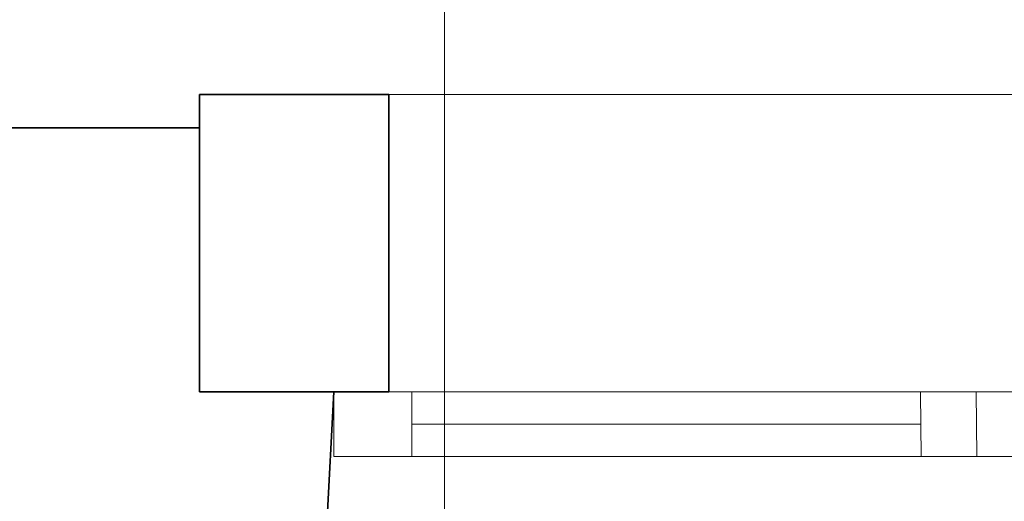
# Model space of a CAD drawing. Extents: x -223 to 557, y -138 to 606.
# Tile 295 of 347: x 192.1 to 209.78, y 360.5 to 369.14. Entities that reach past the tile are written whole.
import ezdxf

# ---------------------------------------------------------------- set-up
doc = ezdxf.new("R2010")
doc.units = 0
doc.layers.get('0').update_dxf_attribs({"lineweight": 35})
doc.layers.add('5_EG-BESTAND', color=7, linetype='Continuous', lineweight=25)
doc.layers.add('5_EG-NEU', color=7, linetype='Continuous', lineweight=25)
doc.layers.add('H_Ruecklauf_Beschriftung', color=5, linetype='Continuous', lineweight=18, true_color=0x0000ff)

# ---------------------------------------------------------------- blocks, each defined once
blk = doc.blocks.new('Referenz-A07ALDUO1N', base_point=(-167.675, -99.33))
at = {"layer": '5_EG-BESTAND', "color": 0, "lineweight": 35}
for p, q in [((195.328, 367.797), (198.728, 367.797)), ((195.328, 362.463), (195.328, 367.797)), ((198.728, 367.797), (198.728, 362.463)), ((195.328, 367.203), (165.181, 367.203)), ((195.328, 362.463), (195.328, 367.203)), ((198.728, 362.463), (195.328, 362.463)), ((197.741, 362.463), (195.328, 362.463)), ((197.353, 355.259), (197.741, 362.463))]:
    blk.add_line(p, q, dxfattribs=at)
at = {"layer": '5_EG-BESTAND', "color": 0, "lineweight": 13}
blk.add_line((198.728, 367.797), (219.767, 367.797), dxfattribs=at)
at = {"layer": '5_EG-NEU', "color": 0, "lineweight": 13}
for p, q in [((197.741, 361.303), (197.741, 362.463)), ((197.741, 362.463), (199.141, 362.463)), ((199.141, 361.303), (199.141, 362.463)), ((199.141, 362.463), (219.414, 362.463)), ((199.141, 362.463), (199.141, 361.303)), ((208.273, 362.455), (208.282, 361.296)), ((209.273, 362.463), (209.282, 361.304)), ((199.141, 361.883), (208.278, 361.883)), ((199.141, 361.303), (197.741, 361.303)), ((219.414, 361.304), (199.141, 361.303))]:
    blk.add_line(p, q, dxfattribs=at)
blk = doc.blocks.new('Bauteilbeschriftung-A07ALDVO1N', base_point=(163.874, 351.045))
at = {"color": 0, "linetype": 'ByBlock', "lineweight": -2, "ltscale": 0.18}
blk.add_line((199.728, 380.603), (199.728, 351.045), dxfattribs=at)

msp = doc.modelspace()

# ---------------------------------------------------------------- block references
at = {"color": 251, "lineweight": 25, "ltscale": 0.25, "true_color": 0x585858}
msp.add_blockref('Referenz-A07ALDUO1N', (-167.675, -99.33), dxfattribs=at)
at = {"layer": 'H_Ruecklauf_Beschriftung', "ltscale": 0.18}
msp.add_blockref('Bauteilbeschriftung-A07ALDVO1N', (163.874, 351.045), dxfattribs=at)

doc.saveas('drawing.dxf')
